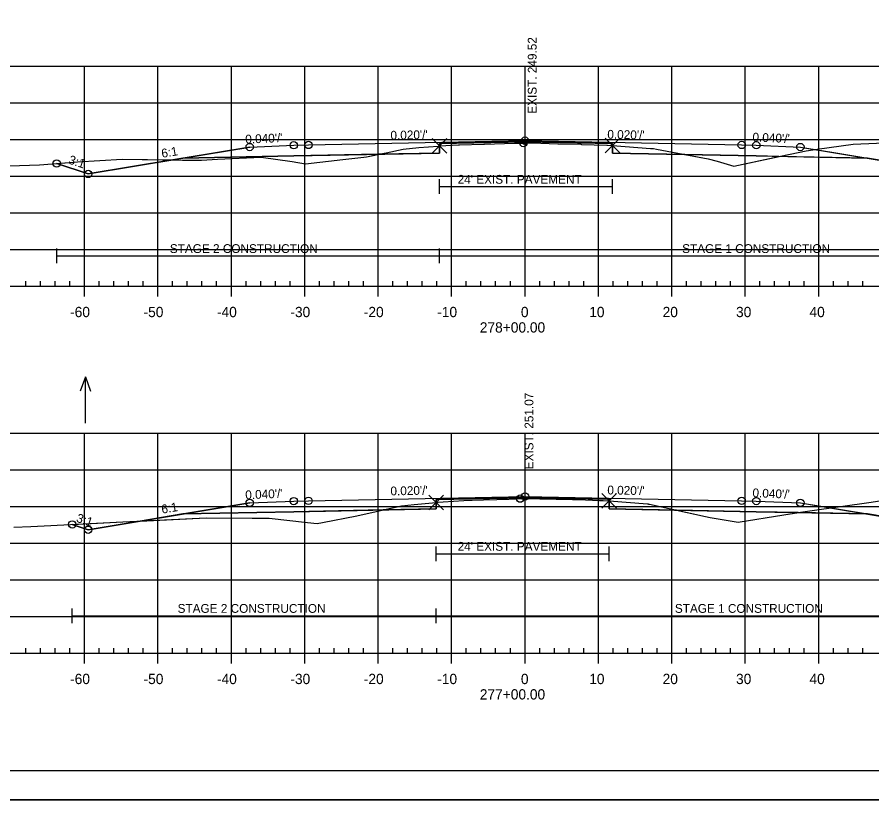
# Model space of a CAD drawing. Extents: x 1365647 to 1367999, y 387113 to 400173.
# Drawn here: x 1365824.9 to 1365941.3, y 395479.6 to 395586.2 of the extents above; entities that cross this region are included whole.
import ezdxf

# ---------------------------------------------------------------- set-up
doc = ezdxf.new("R2010")
doc.units = 0
for name, color, linetype in [('R_Alt Surface', 7, 'Continuous'), ('R_Axis', 7, 'Continuous'), ('R_Axis Annot', 7, 'Continuous'), ('R_Border', 7, 'Continuous'), ('R_Contours', 7, 'Continuous'), ('R_Exist Surface', 7, 'Continuous'), ('R_Fin Surface', 7, 'Continuous'), ('R_Fin Surface Annot', 7, 'Continuous'), ('R_Grid', 7, 'Continuous'), ('R_No Plot', 7, 'Continuous'), ('R_Proposed Const Limits', 7, 'Continuous'), ('R_Water', 7, 'Continuous'), ('R_Water Annot', 7, 'Continuous'), ('R_Xsect Elev', 7, 'Continuous')]:
    doc.layers.add(name, color=color, linetype=linetype)

msp = doc.modelspace()

# ---------------------------------------------------------------- linework, layer by layer
at = {"layer": 'R_Alt Surface'}
for points in [[(1365847.47, 395567.02), (1365862.59, 395567.32), (1365882.42, 395567.72), (1365882.42, 395569), (1365894.09, 395569.24), (1365906.02, 395569), (1365906.02, 395567.71), (1365925.59, 395567.32), (1365940.72, 395567.02)], [(1365847.47, 395518.54), (1365862.59, 395518.85), (1365881.98, 395519.23), (1365881.98, 395520.52), (1365894.09, 395520.76), (1365905.56, 395520.54), (1365905.56, 395519.25), (1365925.59, 395518.85), (1365940.72, 395518.54)]]:
    msp.add_lwpolyline(points, dxfattribs=at)
at = {"layer": 'R_Axis'}
for p, q in [((1365749.09, 395549.56), (1366039.09, 395549.56)), ((1365826.09, 395549.56), (1365826.09, 395550.26)), ((1365828.09, 395549.56), (1365828.09, 395550.26)), ((1365830.09, 395549.56), (1365830.09, 395550.26)), ((1365832.09, 395549.56), (1365832.09, 395550.26)), ((1365834.09, 395548.16), (1365834.09, 395549.56)), ((1365836.09, 395549.56), (1365836.09, 395550.26)), ((1365838.09, 395549.56), (1365838.09, 395550.26)), ((1365840.09, 395549.56), (1365840.09, 395550.26)), ((1365842.09, 395549.56), (1365842.09, 395550.26)), ((1365844.09, 395548.16), (1365844.09, 395549.56)), ((1365846.09, 395549.56), (1365846.09, 395550.26)), ((1365848.09, 395549.56), (1365848.09, 395550.26)), ((1365850.09, 395549.56), (1365850.09, 395550.26)), ((1365852.09, 395549.56), (1365852.09, 395550.26)), ((1365854.09, 395548.16), (1365854.09, 395549.56)), ((1365856.09, 395549.56), (1365856.09, 395550.26)), ((1365858.09, 395549.56), (1365858.09, 395550.26)), ((1365860.09, 395549.56), (1365860.09, 395550.26)), ((1365862.09, 395549.56), (1365862.09, 395550.26)), ((1365864.09, 395548.16), (1365864.09, 395549.56)), ((1365866.09, 395549.56), (1365866.09, 395550.26)), ((1365868.09, 395549.56), (1365868.09, 395550.26)), ((1365870.09, 395549.56), (1365870.09, 395550.26)), ((1365872.09, 395549.56), (1365872.09, 395550.26)), ((1365874.09, 395548.16), (1365874.09, 395549.56)), ((1365876.09, 395549.56), (1365876.09, 395550.26)), ((1365878.09, 395549.56), (1365878.09, 395550.26)), ((1365880.09, 395549.56), (1365880.09, 395550.26)), ((1365882.09, 395549.56), (1365882.09, 395550.26)), ((1365884.09, 395548.16), (1365884.09, 395549.56)), ((1365886.09, 395549.56), (1365886.09, 395550.26)), ((1365888.09, 395549.56), (1365888.09, 395550.26)), ((1365890.09, 395549.56), (1365890.09, 395550.26)), ((1365892.09, 395549.56), (1365892.09, 395550.26)), ((1365894.09, 395548.16), (1365894.09, 395549.56)), ((1365896.09, 395549.56), (1365896.09, 395550.26)), ((1365898.09, 395549.56), (1365898.09, 395550.26)), ((1365900.09, 395549.56), (1365900.09, 395550.26)), ((1365902.09, 395549.56), (1365902.09, 395550.26)), ((1365904.09, 395548.16), (1365904.09, 395549.56)), ((1365906.09, 395549.56), (1365906.09, 395550.26)), ((1365908.09, 395549.56), (1365908.09, 395550.26)), ((1365910.09, 395549.56), (1365910.09, 395550.26)), ((1365912.09, 395549.56), (1365912.09, 395550.26)), ((1365914.09, 395548.16), (1365914.09, 395549.56)), ((1365916.09, 395549.56), (1365916.09, 395550.26)), ((1365918.09, 395549.56), (1365918.09, 395550.26)), ((1365920.09, 395549.56), (1365920.09, 395550.26)), ((1365922.09, 395549.56), (1365922.09, 395550.26)), ((1365924.09, 395548.16), (1365924.09, 395549.56)), ((1365926.09, 395549.56), (1365926.09, 395550.26)), ((1365928.09, 395549.56), (1365928.09, 395550.26)), ((1365930.09, 395549.56), (1365930.09, 395550.26)), ((1365932.09, 395549.56), (1365932.09, 395550.26)), ((1365934.09, 395548.16), (1365934.09, 395549.56)), ((1365936.09, 395549.56), (1365936.09, 395550.26)), ((1365938.09, 395549.56), (1365938.09, 395550.26)), ((1365940.09, 395549.56), (1365940.09, 395550.26)), ((1365749.09, 395499.56), (1366039.09, 395499.56)), ((1365826.09, 395499.56), (1365826.09, 395500.26)), ((1365828.09, 395499.56), (1365828.09, 395500.26)), ((1365830.09, 395499.56), (1365830.09, 395500.26)), ((1365832.09, 395499.56), (1365832.09, 395500.26)), ((1365834.09, 395498.16), (1365834.09, 395499.56)), ((1365836.09, 395499.56), (1365836.09, 395500.26)), ((1365838.09, 395499.56), (1365838.09, 395500.26)), ((1365840.09, 395499.56), (1365840.09, 395500.26)), ((1365842.09, 395499.56), (1365842.09, 395500.26)), ((1365844.09, 395498.16), (1365844.09, 395499.56)), ((1365846.09, 395499.56), (1365846.09, 395500.26)), ((1365848.09, 395499.56), (1365848.09, 395500.26)), ((1365850.09, 395499.56), (1365850.09, 395500.26)), ((1365852.09, 395499.56), (1365852.09, 395500.26)), ((1365854.09, 395498.16), (1365854.09, 395499.56)), ((1365856.09, 395499.56), (1365856.09, 395500.26)), ((1365858.09, 395499.56), (1365858.09, 395500.26)), ((1365860.09, 395499.56), (1365860.09, 395500.26)), ((1365862.09, 395499.56), (1365862.09, 395500.26)), ((1365864.09, 395498.16), (1365864.09, 395499.56)), ((1365866.09, 395499.56), (1365866.09, 395500.26)), ((1365868.09, 395499.56), (1365868.09, 395500.26)), ((1365870.09, 395499.56), (1365870.09, 395500.26)), ((1365872.09, 395499.56), (1365872.09, 395500.26)), ((1365874.09, 395498.16), (1365874.09, 395499.56)), ((1365876.09, 395499.56), (1365876.09, 395500.26)), ((1365878.09, 395499.56), (1365878.09, 395500.26)), ((1365880.09, 395499.56), (1365880.09, 395500.26)), ((1365882.09, 395499.56), (1365882.09, 395500.26)), ((1365884.09, 395498.16), (1365884.09, 395499.56)), ((1365886.09, 395499.56), (1365886.09, 395500.26)), ((1365888.09, 395499.56), (1365888.09, 395500.26)), ((1365890.09, 395499.56), (1365890.09, 395500.26)), ((1365892.09, 395499.56), (1365892.09, 395500.26)), ((1365894.09, 395498.16), (1365894.09, 395499.56)), ((1365896.09, 395499.56), (1365896.09, 395500.26)), ((1365898.09, 395499.56), (1365898.09, 395500.26)), ((1365900.09, 395499.56), (1365900.09, 395500.26)), ((1365902.09, 395499.56), (1365902.09, 395500.26)), ((1365904.09, 395498.16), (1365904.09, 395499.56)), ((1365906.09, 395499.56), (1365906.09, 395500.26)), ((1365908.09, 395499.56), (1365908.09, 395500.26)), ((1365910.09, 395499.56), (1365910.09, 395500.26)), ((1365912.09, 395499.56), (1365912.09, 395500.26)), ((1365914.09, 395498.16), (1365914.09, 395499.56)), ((1365916.09, 395499.56), (1365916.09, 395500.26)), ((1365918.09, 395499.56), (1365918.09, 395500.26)), ((1365920.09, 395499.56), (1365920.09, 395500.26)), ((1365922.09, 395499.56), (1365922.09, 395500.26)), ((1365924.09, 395498.16), (1365924.09, 395499.56)), ((1365926.09, 395499.56), (1365926.09, 395500.26)), ((1365928.09, 395499.56), (1365928.09, 395500.26)), ((1365930.09, 395499.56), (1365930.09, 395500.26)), ((1365932.09, 395499.56), (1365932.09, 395500.26)), ((1365934.09, 395498.16), (1365934.09, 395499.56)), ((1365936.09, 395499.56), (1365936.09, 395500.26)), ((1365938.09, 395499.56), (1365938.09, 395500.26)), ((1365940.09, 395499.56), (1365940.09, 395500.26))]:
    msp.add_line(p, q, dxfattribs=at)
at = {"layer": 'R_Border'}
msp.add_line((1366052.27, 395483.56), (1365736.09, 395483.56), dxfattribs=at)
at = {"layer": 'R_Contours'}
for points in [[(1365928.66, 395567.26), (1365930.21, 395567.59), (1365932.36, 395568.03), (1365933.89, 395568.27), (1365938.8, 395568.91), (1365953.58, 395569.57), (1365960.33, 395569.76), (1365968.93, 395569.98), (1365953.59, 395564.87), (1365940.72, 395567.02)], [(1365874.15, 395567.55), (1365875.19, 395567.75), (1365877.51, 395568.24), (1365879.64, 395568.46), (1365882.27, 395568.68), (1365882.42, 395568.69), (1365882.42, 395567.72)], [(1365882.42, 395568.69), (1365882.45, 395568.7), (1365885.03, 395568.84), (1365885.16, 395568.84), (1365888.47, 395568.95), (1365888.59, 395568.95), (1365892.67, 395569.06), (1365892.72, 395569.06), (1365893.87, 395569.08), (1365893.9, 395569.08), (1365895.07, 395569.1), (1365898.56, 395568.99), (1365898.79, 395568.98), (1365901.7, 395568.91), (1365901.76, 395568.9), (1365905.25, 395568.8), (1365905.31, 395568.8), (1365906.02, 395568.77), (1365906.02, 395569), (1365894.09, 395569.24), (1365882.42, 395569)], [(1365906.02, 395568.77), (1365911.19, 395568.36), (1365911.28, 395568.36), (1365911.38, 395568.35), (1365911.57, 395568.32), (1365912, 395568.24), (1365915.85, 395567.51), (1365906.02, 395567.71)], [(1365846.12, 395566.79), (1365847.45, 395566.77), (1365850.01, 395566.74), (1365852.22, 395566.87), (1365858.13, 395567.18), (1365862.37, 395566.55), (1365864.21, 395566.26), (1365869.28, 395566.83), (1365872.13, 395567.15), (1365872.49, 395567.22), (1365874.15, 395567.55), (1365862.59, 395567.32), (1365847.47, 395567.02)], [(1365915.85, 395567.51), (1365919.04, 395566.91), (1365920.24, 395566.61), (1365922.54, 395565.93), (1365928.66, 395567.26), (1365925.59, 395567.32)], [(1365830.3, 395566.3), (1365833.15, 395566.51), (1365839.23, 395566.89), (1365846.12, 395566.79), (1365834.59, 395564.87)], [(1365881.98, 395520.12), (1365882.26, 395520.15), (1365882.93, 395520.19), (1365885.74, 395520.37), (1365886.9, 395520.43), (1365888.43, 395520.48), (1365890.23, 395520.53), (1365891.9, 395520.58), (1365892.93, 395520.61), (1365893.43, 395520.63), (1365893.51, 395520.64), (1365894.01, 395520.65), (1365896.11, 395520.61), (1365900.57, 395520.51), (1365901.15, 395520.49), (1365902.32, 395520.46), (1365904.22, 395520.37), (1365904.71, 395520.36), (1365905.56, 395520.34), (1365905.56, 395520.54), (1365894.09, 395520.76), (1365881.98, 395520.52)], [(1365931.3, 395518.73), (1365932.86, 395518.98), (1365941.23, 395520.17), (1365944.14, 395520.6), (1365946.84, 395520.67), (1365950.7, 395520.77), (1365961.45, 395521.09), (1365967.54, 395521.22), (1365968.09, 395521.23), (1365953.59, 395516.4), (1365940.72, 395518.54)], [(1365874.78, 395519.09), (1365877.27, 395519.64), (1365878.97, 395519.82), (1365880.49, 395519.96), (1365881.98, 395520.12), (1365881.98, 395519.23)], [(1365905.56, 395520.34), (1365910.75, 395519.9), (1365910.85, 395519.9), (1365910.92, 395519.89), (1365911.06, 395519.86), (1365914.71, 395519.06), (1365905.56, 395519.25)], [(1365841.68, 395517.58), (1365850.66, 395518.02), (1365856.91, 395517.95), (1365859.26, 395517.98), (1365864.45, 395517.4), (1365865.78, 395517.25), (1365866.5, 395517.4), (1365871.19, 395518.3), (1365873.8, 395518.87), (1365874.78, 395519.09), (1365862.59, 395518.85), (1365847.47, 395518.54)], [(1365914.71, 395519.06), (1365918.67, 395518.2), (1365919.32, 395518.08), (1365923.13, 395517.42), (1365929.32, 395518.42), (1365931.3, 395518.73), (1365925.59, 395518.85)], [(1365832.42, 395517.12), (1365839.33, 395517.46), (1365841.68, 395517.58), (1365834.59, 395516.4)]]:
    msp.add_lwpolyline(points, close=True, dxfattribs=at)
at = {"layer": 'R_Exist Surface'}
for points in [[(1365821.16, 395565.88), (1365827.96, 395566.13), (1365833.15, 395566.51), (1365839.23, 395566.89), (1365847.45, 395566.77), (1365850.01, 395566.74), (1365852.22, 395566.87), (1365858.13, 395567.18), (1365862.37, 395566.55), (1365864.21, 395566.26), (1365869.28, 395566.83), (1365872.13, 395567.15), (1365872.49, 395567.22), (1365875.19, 395567.75), (1365877.51, 395568.24), (1365879.64, 395568.46), (1365882.27, 395568.68), (1365882.42, 395568.69), (1365882.45, 395568.7), (1365885.03, 395568.84), (1365885.16, 395568.84), (1365888.47, 395568.95), (1365888.59, 395568.95), (1365892.67, 395569.06), (1365892.72, 395569.06), (1365893.87, 395569.08), (1365893.9, 395569.08), (1365895.07, 395569.1), (1365898.56, 395568.99), (1365898.79, 395568.98), (1365901.7, 395568.91), (1365901.76, 395568.9), (1365905.25, 395568.8), (1365905.31, 395568.8), (1365906.02, 395568.77), (1365911.19, 395568.36), (1365911.28, 395568.36), (1365911.38, 395568.35), (1365911.57, 395568.32), (1365912, 395568.24), (1365919.04, 395566.91), (1365920.24, 395566.61), (1365922.54, 395565.93), (1365930.21, 395567.59), (1365932.36, 395568.03), (1365933.89, 395568.27), (1365938.8, 395568.91), (1365953.58, 395569.57)], [(1365824.47, 395516.73), (1365826.77, 395516.85), (1365828.61, 395516.93), (1365839.33, 395517.46), (1365850.66, 395518.02), (1365856.91, 395517.95), (1365859.26, 395517.98), (1365864.45, 395517.4), (1365865.78, 395517.25), (1365866.5, 395517.4), (1365871.19, 395518.3), (1365873.8, 395518.87), (1365877.27, 395519.64), (1365878.97, 395519.82), (1365880.49, 395519.96), (1365881.98, 395520.12), (1365882.26, 395520.15), (1365882.93, 395520.19), (1365885.74, 395520.37), (1365886.9, 395520.43), (1365888.43, 395520.48), (1365890.23, 395520.53), (1365891.9, 395520.58), (1365892.93, 395520.61), (1365893.43, 395520.63), (1365893.51, 395520.64), (1365894.01, 395520.65), (1365896.11, 395520.61), (1365900.57, 395520.51), (1365901.15, 395520.49), (1365902.32, 395520.46), (1365904.22, 395520.37), (1365904.71, 395520.36), (1365905.56, 395520.34), (1365910.75, 395519.9), (1365910.85, 395519.9), (1365910.92, 395519.89), (1365911.06, 395519.86), (1365918.67, 395518.2), (1365919.32, 395518.08), (1365923.13, 395517.42), (1365929.32, 395518.42), (1365932.86, 395518.98), (1365941.23, 395520.17), (1365944.14, 395520.6)]]:
    msp.add_lwpolyline(points, dxfattribs=at)
at = {"layer": 'R_Fin Surface'}
for points in [[(1365830.3, 395566.3), (1365834.59, 395564.87), (1365852.3, 395567.82), (1365856.59, 395568.54), (1365862.59, 395568.78), (1365864.59, 395568.82), (1365894.09, 395569.41), (1365923.59, 395568.82), (1365925.59, 395568.78), (1365931.59, 395568.54), (1365935.89, 395567.82), (1365953.59, 395564.87), (1365968.93, 395569.98)], [(1365830.3, 395566.3), (1365834.59, 395564.87), (1365847.47, 395567.02), (1365856.59, 395568.54), (1365862.59, 395568.78), (1365864.59, 395568.82), (1365894.09, 395569.41), (1365923.59, 395568.82), (1365925.59, 395568.78), (1365931.59, 395568.54), (1365940.72, 395567.02), (1365953.59, 395564.87), (1365968.93, 395569.98)], [(1365856.59, 395568.54), (1365862.59, 395568.78), (1365864.59, 395568.82), (1365894.09, 395569.41), (1365923.59, 395568.82), (1365925.59, 395568.78), (1365931.59, 395568.54)], [(1365832.42, 395517.12), (1365834.59, 395516.4), (1365852.3, 395519.35), (1365856.59, 395520.06), (1365862.59, 395520.3), (1365864.59, 395520.34), (1365894.09, 395520.93), (1365923.59, 395520.34), (1365925.59, 395520.3), (1365931.59, 395520.06), (1365935.89, 395519.35), (1365953.59, 395516.4), (1365968.09, 395521.23)], [(1365832.42, 395517.12), (1365834.59, 395516.4), (1365847.47, 395518.54), (1365856.59, 395520.06), (1365862.59, 395520.3), (1365864.59, 395520.34), (1365894.09, 395520.93), (1365923.59, 395520.34), (1365925.59, 395520.3), (1365931.59, 395520.06), (1365940.72, 395518.54), (1365953.59, 395516.4), (1365968.09, 395521.23)], [(1365856.59, 395520.06), (1365862.59, 395520.3), (1365864.59, 395520.34), (1365894.09, 395520.93), (1365923.59, 395520.34), (1365925.59, 395520.3), (1365931.59, 395520.06)]]:
    msp.add_lwpolyline(points, dxfattribs=at)
at = {"layer": 'R_Grid'}
for p, q in [((1365749.09, 395579.56), (1366039.09, 395579.56)), ((1365834.09, 395549.56), (1365834.09, 395579.56)), ((1365844.09, 395549.56), (1365844.09, 395579.56)), ((1365854.09, 395549.56), (1365854.09, 395579.56)), ((1365864.09, 395549.56), (1365864.09, 395579.56)), ((1365874.09, 395549.56), (1365874.09, 395579.56)), ((1365884.09, 395549.56), (1365884.09, 395579.56)), ((1365894.09, 395549.56), (1365894.09, 395579.56)), ((1365904.09, 395549.56), (1365904.09, 395579.56)), ((1365914.09, 395549.56), (1365914.09, 395579.56)), ((1365924.09, 395549.56), (1365924.09, 395579.56)), ((1365934.09, 395549.56), (1365934.09, 395579.56)), ((1365749.09, 395574.56), (1366039.09, 395574.56)), ((1365749.09, 395569.56), (1366039.09, 395569.56)), ((1365749.09, 395564.56), (1366039.09, 395564.56)), ((1365749.09, 395559.56), (1366039.09, 395559.56)), ((1365749.09, 395554.56), (1366039.09, 395554.56)), ((1365749.09, 395549.56), (1366039.09, 395549.56)), ((1365749.09, 395529.56), (1366039.09, 395529.56)), ((1365834.09, 395499.56), (1365834.09, 395529.56)), ((1365844.09, 395499.56), (1365844.09, 395529.56)), ((1365854.09, 395499.56), (1365854.09, 395529.56)), ((1365864.09, 395499.56), (1365864.09, 395529.56)), ((1365874.09, 395499.56), (1365874.09, 395529.56)), ((1365884.09, 395499.56), (1365884.09, 395529.56)), ((1365894.09, 395499.56), (1365894.09, 395529.56)), ((1365904.09, 395499.56), (1365904.09, 395529.56)), ((1365914.09, 395499.56), (1365914.09, 395529.56)), ((1365924.09, 395499.56), (1365924.09, 395529.56)), ((1365934.09, 395499.56), (1365934.09, 395529.56)), ((1365749.09, 395524.56), (1366039.09, 395524.56)), ((1365749.09, 395519.56), (1366039.09, 395519.56)), ((1365749.09, 395514.56), (1366039.09, 395514.56)), ((1365749.09, 395509.56), (1366039.09, 395509.56)), ((1365749.09, 395504.56), (1366039.09, 395504.56)), ((1365749.09, 395499.56), (1366039.09, 395499.56))]:
    msp.add_line(p, q, dxfattribs=at)
at = {"layer": 'R_No Plot'}
msp.add_line((1365723.69, 395479.58), (1366057.03, 395479.58), dxfattribs=at)
msp.add_lwpolyline([(1365723.69, 395692.92), (1366057.03, 395692.92), (1366057.03, 395479.58), (1365723.69, 395479.58)], close=True, dxfattribs=at)
for points in [[(1365882.42, 395568.69), (1365881.42, 395569.69), (1365882.42, 395568.69), (1365881.42, 395567.69), (1365882.42, 395568.69), (1365883.42, 395567.69), (1365882.42, 395568.69), (1365883.42, 395569.69)], [(1365906.02, 395568.77), (1365905.02, 395569.77), (1365906.02, 395568.77), (1365905.02, 395567.77), (1365906.02, 395568.77), (1365907.02, 395567.77), (1365906.02, 395568.77), (1365907.02, 395569.77)], [(1365881.98, 395520.12), (1365880.98, 395521.12), (1365881.98, 395520.12), (1365880.98, 395519.12), (1365881.98, 395520.12), (1365882.98, 395519.12), (1365881.98, 395520.12), (1365882.98, 395521.12)], [(1365905.56, 395520.34), (1365904.56, 395521.34), (1365905.56, 395520.34), (1365904.56, 395519.34), (1365905.56, 395520.34), (1365906.56, 395519.34), (1365905.56, 395520.34), (1365906.56, 395521.34)]]:
    msp.add_lwpolyline(points, dxfattribs=at)
for centre in [(1365864.59, 395568.82), (1365864.59, 395568.82), (1365864.59, 395568.82), (1365864.59, 395568.82), (1365864.59, 395568.82), (1365893.87, 395569.08), (1365894.09, 395569.41), (1365894.09, 395569.41), (1365894.09, 395569.41), (1365894.09, 395569.41), (1365894.09, 395569.41), (1365923.59, 395568.82), (1365923.59, 395568.82), (1365923.59, 395568.82), (1365923.59, 395568.82), (1365923.59, 395568.82), (1365856.59, 395568.54), (1365856.59, 395568.54), (1365856.59, 395568.54), (1365856.59, 395568.54), (1365856.59, 395568.54), (1365862.59, 395568.78), (1365862.59, 395568.78), (1365862.59, 395568.78), (1365862.59, 395568.78), (1365862.59, 395568.78), (1365925.59, 395568.78), (1365925.59, 395568.78), (1365925.59, 395568.78), (1365925.59, 395568.78), (1365925.59, 395568.78), (1365931.59, 395568.54), (1365931.59, 395568.54), (1365931.59, 395568.54), (1365931.59, 395568.54), (1365931.59, 395568.54), (1365830.3, 395566.3), (1365830.3, 395566.3), (1365834.59, 395564.87), (1365834.59, 395564.87), (1365834.59, 395564.87), (1365834.59, 395564.87), (1365834.59, 395564.87), (1365856.59, 395520.06), (1365856.59, 395520.06), (1365856.59, 395520.06), (1365856.59, 395520.06), (1365856.59, 395520.06), (1365862.59, 395520.3), (1365862.59, 395520.3), (1365862.59, 395520.3), (1365862.59, 395520.3), (1365862.59, 395520.3), (1365864.59, 395520.34), (1365864.59, 395520.34), (1365864.59, 395520.34), (1365864.59, 395520.34), (1365864.59, 395520.34), (1365893.43, 395520.63), (1365894.09, 395520.93), (1365894.09, 395520.93), (1365894.09, 395520.93), (1365894.09, 395520.93), (1365894.09, 395520.93), (1365923.59, 395520.34), (1365923.59, 395520.34), (1365923.59, 395520.34), (1365923.59, 395520.34), (1365923.59, 395520.34), (1365925.59, 395520.3), (1365925.59, 395520.3), (1365925.59, 395520.3), (1365925.59, 395520.3), (1365925.59, 395520.3), (1365931.59, 395520.06), (1365931.59, 395520.06), (1365931.59, 395520.06), (1365931.59, 395520.06), (1365931.59, 395520.06), (1365832.42, 395517.12), (1365832.42, 395517.12), (1365834.59, 395516.4), (1365834.59, 395516.4), (1365834.59, 395516.4), (1365834.59, 395516.4), (1365834.59, 395516.4)]:
    msp.add_circle(centre, 0.5, dxfattribs=at)
at = {"layer": 'R_Proposed Const Limits'}
for points in [[(1365931.59, 395568.54), (1365953.59, 395564.87), (1365968.93, 395569.98)], [(1365856.59, 395568.54), (1365834.59, 395564.87), (1365830.3, 395566.3)], [(1365931.59, 395520.06), (1365953.59, 395516.4), (1365968.09, 395521.23)], [(1365856.59, 395520.06), (1365834.59, 395516.4), (1365832.42, 395517.12)]]:
    msp.add_lwpolyline(points, dxfattribs=at)
at = {"layer": 'R_Water'}
for p, q in [((1365882.42, 395562.15), (1365882.42, 395564.15)), ((1365906.02, 395562.15), (1365906.02, 395564.15)), ((1365882.42, 395563.15), (1365906.02, 395563.15)), ((1365830.3, 395552.71), (1365830.3, 395554.71)), ((1365882.42, 395552.71), (1365882.42, 395554.71)), ((1365830.3, 395553.71), (1365882.42, 395553.71)), ((1365882.42, 395553.71), (1365968.93, 395553.71)), ((1365881.98, 395512.13), (1365881.98, 395514.13)), ((1365905.56, 395512.13), (1365905.56, 395514.13)), ((1365881.98, 395513.13), (1365905.56, 395513.13)), ((1365832.42, 395503.67), (1365832.42, 395505.67)), ((1365881.98, 395503.67), (1365881.98, 395505.67)), ((1365832.42, 395504.67), (1365881.98, 395504.67)), ((1365881.98, 395504.67), (1365968.09, 395504.67))]:
    msp.add_line(p, q, dxfattribs=at)
at = {"layer": 'R_Water Annot'}
for p, q in [((1365834.21, 395537.22), (1365833.51, 395535.29)), ((1365834.21, 395530.93), (1365834.21, 395537.22)), ((1365834.21, 395537.22), (1365834.91, 395535.29))]:
    msp.add_line(p, q, dxfattribs=at)

# ---------------------------------------------------------------- texts
at = {"layer": 'R_Axis Annot'}
for s, p in [('-60', (1365832.13, 395545.36)), ('-50', (1365842.13, 395545.36)), ('-40', (1365852.13, 395545.36)), ('-30', (1365862.13, 395545.36)), ('-20', (1365872.13, 395545.36)), ('-10', (1365882.13, 395545.36)), ('0', (1365893.53, 395545.36)), ('10', (1365902.83, 395545.36)), ('20', (1365912.83, 395545.36)), ('30', (1365922.83, 395545.36)), ('40', (1365932.83, 395545.36)), ('278+00.00', (1365887.93, 395543.26)), ('-60', (1365832.13, 395495.36)), ('-50', (1365842.13, 395495.36)), ('-40', (1365852.13, 395495.36)), ('-30', (1365862.13, 395495.36)), ('-20', (1365872.13, 395495.36)), ('-10', (1365882.13, 395495.36)), ('0', (1365893.53, 395495.36)), ('10', (1365902.83, 395495.36)), ('20', (1365912.83, 395495.36)), ('30', (1365922.83, 395495.36)), ('40', (1365932.83, 395495.36)), ('277+00.00', (1365887.93, 395493.26))]:
    msp.add_text(s, height=1.4, dxfattribs=at).set_placement(p)
at = {"layer": 'R_Fin Surface Annot'}
for s, rotation, p in [("0.040'/'", 2.2906, (1365856.01, 395569.01)), ("0.020'/'", 1.1458, (1365875.77, 395569.54)), ("0.020'/'", 358.8542, (1365905.29, 395569.68)), ("0.040'/'", 357.7094, (1365925.05, 395569.3)), ('6:1', 9.4623, (1365844.66, 395567.06)), ('3:1', 341.5651, (1365831.82, 395566.32)), ("0.040'/'", 2.2906, (1365856.01, 395520.54)), ("0.020'/'", 1.1458, (1365875.77, 395521.07)), ("0.020'/'", 358.8542, (1365905.29, 395521.21)), ("0.040'/'", 357.7094, (1365925.05, 395520.83)), ('6:1', 9.4623, (1365844.66, 395518.58)), ('3:1', 341.5651, (1365832.88, 395517.5))]:
    msp.add_text(s, height=1.2, rotation=rotation, dxfattribs=at).set_placement(p)
at = {"layer": 'R_Water'}
for s, p in [("24' EXIST. PAVEMENT", (1365884.91, 395563.54)), ('STAGE 2 CONSTRUCTION', (1365845.71, 395554.1)), ('STAGE 1 CONSTRUCTION', (1365915.49, 395554.1)), ("24' EXIST. PAVEMENT", (1365884.91, 395513.53)), ('STAGE 2 CONSTRUCTION', (1365846.77, 395505.07)), ('STAGE 1 CONSTRUCTION', (1365914.5, 395505.07))]:
    msp.add_text(s, height=1.2, dxfattribs=at).set_placement(p)
at = {"layer": 'R_Xsect Elev'}
for s, p in [('EXIST. 249.52', (1365895.67, 395573.08)), ('EXIST. 251.07', (1365895.23, 395524.63))]:
    msp.add_text(s, height=1.2, rotation=90, dxfattribs=at).set_placement(p)

doc.saveas('drawing.dxf')
